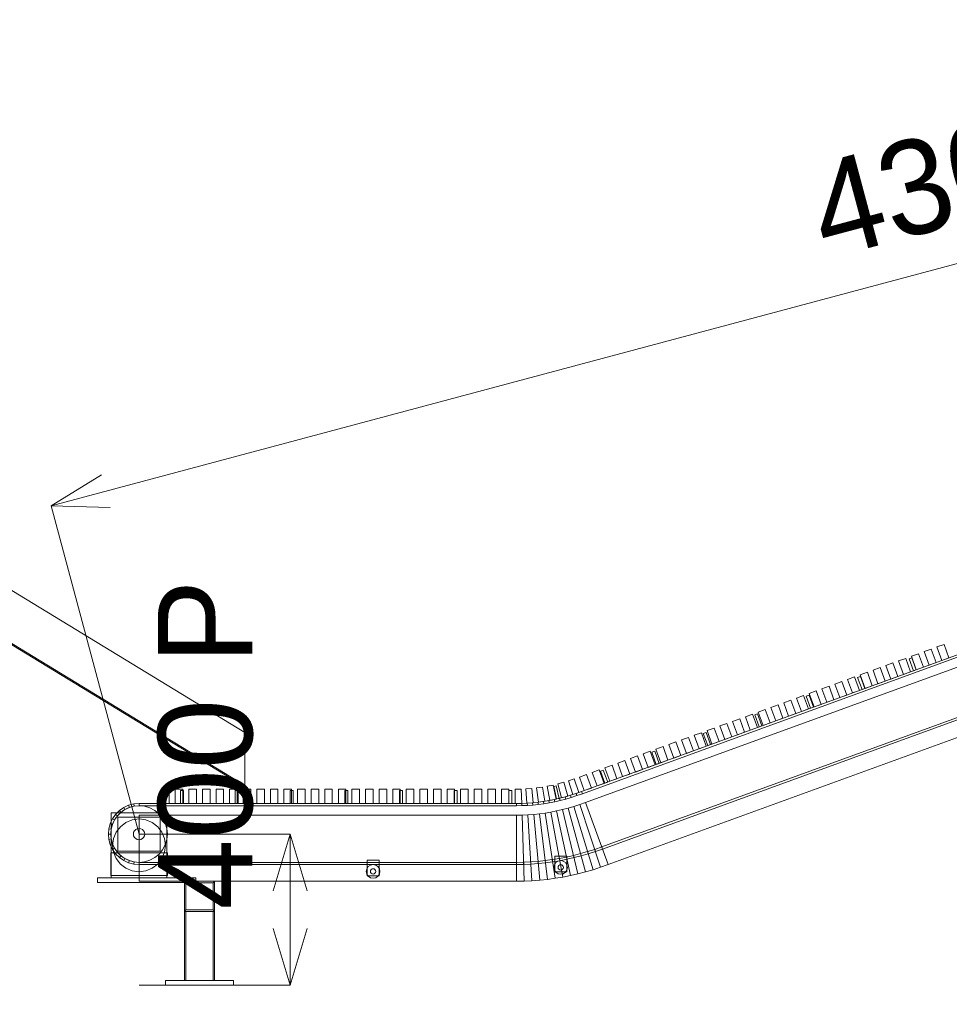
# Model space of a CAD drawing. Header units: millimetres. Extents: x -4395 to 65662, y -65530 to 6847.
# Tile 1033 of 1034: x 60745 to 63208, y -51 to 2557. Entities that reach past the tile are written whole.
import ezdxf

# ---------------------------------------------------------------- set-up
doc = ezdxf.new("R2010")
doc.units = ezdxf.units.MM
for name, color, linetype, lineweight in [('COTAS_P', 1, 'Continuous', 0), ('lateral_C04', 7, 'Continuous', 0), ('lateral_secador', 7, 'Continuous', 0)]:
    doc.layers.add(name, color=color, linetype=linetype, lineweight=lineweight)
doc.dimstyles.new('R19_100', dxfattribs={"dimtxt": 250, "dimasz": 150, "dimexe": 150, "dimexo": 80, "dimgap": 100, "dimtad": 1, "dimtih": 1, "dimtoh": 1, "dimdsep": 46, "dimcen": 0.09, "dimadec": 0, "dimazin": 0, "dimtfac": 1, "dimtdec": 4, "dimtofl": 0, "dimtmove": 0, "dimatfit": 3, "dimfxl": 1, "dimtolj": 1, "dimtzin": 0, "dimarcsym": 0})

# ---------------------------------------------------------------- blocks, each defined once
blk = doc.blocks.new('DIM_R33_13')
at = {"layer": 'COTAS_P'}
for p, q in [((60828.5, 1269.4), (64984.4, 2381.7)), ((64984.4, 2381.7), (64827.9, 2386.4)), ((64984.4, 2381.7), (64851.1, 2299.4)), ((65217.1, 1512.3), (64984.4, 2381.7)), ((60828.5, 1269.4), (60961.7, 1351.7)), ((61061.1, 400), (60828.5, 1269.4)), ((60828.5, 1269.4), (60985, 1264.7))]:
    blk.add_line(p, q, dxfattribs=at)
blk.add_text('4302.23 P', height=250, rotation=14.9832, dxfattribs=at).set_placement((62880.6, 1922.1))
blk = doc.blocks.new('DIM_R33_14')
at = {"layer": 'COTAS_P'}
for p, q in [((61061.1, 400), (61461.1, 400)), ((61461.1, 400), (61416.1, 250)), ((61461.1, 0), (61461.1, 400)), ((61461.1, 400), (61506.1, 250)), ((61461.1, 0), (61416.1, 150)), ((61461.1, 0), (61506.1, 150)), ((61061.1, 0), (61461.1, 0))]:
    blk.add_line(p, q, dxfattribs=at)
blk.add_text('400 P', height=250, rotation=90, dxfattribs=at).set_placement((61361.1, 200))
blk = doc.blocks.new('DIM_R33_30')
at = {"layer": 'COTAS_P'}
for p, q in [((112.7, 0), (112.7, -2500)), ((65298.1, 0), (65298.1, -2500)), ((112.7, -2500), (262.7, -2455)), ((65298.1, -2500), (65148.1, -2455)), ((112.7, -2500), (65298.1, -2500)), ((112.7, -2500), (262.7, -2545)), ((65298.1, -2500), (65148.1, -2545))]:
    blk.add_line(p, q, dxfattribs=at)
blk.add_text('65185.39 P', height=250, dxfattribs=at).set_placement((32705.4, -2400))

msp = doc.modelspace()

# ---------------------------------------------------------------- linework, layer by layer
at = {"layer": 'lateral_C04'}
for p, q in [((62233.43, 512.512), (65189.391, 1588.394)), ((65191.443, 1582.756), (62235.482, 506.874)), ((62244.033, 483.382), (65199.994, 1559.263)), ((62286.785, 365.92), (65242.746, 1441.802)), ((65244.799, 1436.164), (62288.838, 360.282)), ((65259.847, 1394.817), (62303.886, 318.935)), ((63141.02, 883.287), (63159.814, 890.127)), ((63172.811, 854.419), (63159.814, 890.127)), ((63174.849, 895.599), (63193.643, 902.44)), ((63174.849, 895.599), (63187.846, 859.891)), ((63206.64, 866.731), (63193.643, 902.44)), ((63073.362, 858.661), (63092.156, 865.502)), ((63105.153, 829.793), (63092.156, 865.502)), ((63101.042, 864.479), (63108.559, 867.215)), ((63101.042, 864.479), (63112.671, 832.529)), ((63107.191, 870.974), (63125.985, 877.814)), ((63107.191, 870.974), (63120.188, 835.266)), ((63120.188, 835.266), (63108.559, 867.215)), ((63138.982, 842.106), (63125.985, 877.814)), ((63141.02, 883.287), (63154.017, 847.578)), ((63206.64, 866.731), (63187.846, 859.891)), ((63005.705, 834.036), (63024.498, 840.876)), ((63037.495, 805.168), (63024.498, 840.876)), ((63039.533, 846.348), (63058.327, 853.189)), ((63039.533, 846.348), (63052.53, 810.64)), ((63071.324, 817.481), (63058.327, 853.189)), ((63073.362, 858.661), (63086.359, 822.953)), ((63120.188, 835.266), (63112.671, 832.529)), ((63138.982, 842.106), (63120.188, 835.266)), ((63172.811, 854.419), (63154.017, 847.578)), ((62938.047, 809.41), (62956.841, 816.251)), ((62938.047, 809.41), (62951.043, 773.702)), ((62969.837, 780.542), (62956.841, 816.251)), ((62964.786, 814.886), (62972.304, 817.622)), ((62964.786, 814.886), (62976.415, 782.937)), ((62971.876, 821.723), (62990.669, 828.563)), ((62971.876, 821.723), (62984.872, 786.015)), ((62983.933, 785.673), (62972.304, 817.622)), ((63003.666, 792.855), (62990.669, 828.563)), ((63005.705, 834.036), (63018.701, 798.327)), ((63071.324, 817.481), (63052.53, 810.64)), ((63105.153, 829.793), (63086.359, 822.953)), ((62870.389, 784.785), (62889.183, 791.625)), ((62870.389, 784.785), (62883.386, 749.077)), ((62902.179, 755.917), (62889.183, 791.625)), ((62904.218, 797.098), (62923.012, 803.938)), ((62904.218, 797.098), (62917.215, 761.389)), ((62936.008, 768.23), (62923.012, 803.938)), ((62983.933, 785.673), (62976.415, 782.937)), ((63003.666, 792.855), (62984.872, 786.015)), ((63037.495, 805.168), (63018.701, 798.327)), ((62802.731, 760.159), (62821.525, 767)), ((62802.731, 760.159), (62815.728, 724.451)), ((62834.522, 731.291), (62821.525, 767)), ((62828.531, 765.293), (62836.049, 768.029)), ((62828.531, 765.293), (62840.16, 733.344)), ((62847.677, 736.08), (62836.049, 768.029)), ((62836.56, 772.472), (62855.354, 779.313)), ((62836.56, 772.472), (62849.557, 736.764)), ((62868.351, 743.604), (62855.354, 779.313)), ((62936.008, 768.23), (62917.215, 761.389)), ((62969.837, 780.542), (62951.043, 773.702)), ((62735.073, 735.534), (62753.867, 742.374)), ((62735.073, 735.534), (62748.07, 699.826)), ((62766.864, 706.666), (62753.867, 742.374)), ((62768.902, 747.847), (62787.696, 754.687)), ((62768.902, 747.847), (62781.899, 712.138)), ((62800.693, 718.979), (62787.696, 754.687)), ((62834.522, 731.291), (62815.728, 724.451)), ((62847.677, 736.08), (62840.16, 733.344)), ((62868.351, 743.604), (62849.557, 736.764)), ((62902.179, 755.917), (62883.386, 749.077)), ((62633.586, 698.596), (62652.38, 705.436)), ((62665.377, 669.728), (62652.38, 705.436)), ((62667.415, 710.908), (62686.209, 717.749)), ((62667.415, 710.908), (62680.412, 675.2)), ((62699.206, 682.041), (62686.209, 717.749)), ((62692.276, 715.7), (62699.793, 718.436)), ((62692.276, 715.7), (62703.904, 683.751)), ((62711.422, 686.487), (62699.793, 718.436)), ((62701.244, 723.221), (62720.038, 730.062)), ((62701.244, 723.221), (62714.241, 687.513)), ((62733.035, 694.353), (62720.038, 730.062)), ((62766.864, 706.666), (62748.07, 699.826)), ((62800.693, 718.979), (62781.899, 712.138)), ((62565.928, 673.97), (62584.722, 680.811)), ((62597.719, 645.102), (62584.722, 680.811)), ((62599.757, 686.283), (62618.551, 693.123)), ((62599.757, 686.283), (62612.754, 650.575)), ((62631.548, 657.415), (62618.551, 693.123)), ((62633.586, 698.596), (62646.583, 662.887)), ((62699.206, 682.041), (62680.412, 675.2)), ((62711.422, 686.487), (62703.904, 683.751)), ((62733.035, 694.353), (62714.241, 687.513)), ((62498.271, 649.345), (62517.064, 656.185)), ((62530.061, 620.477), (62517.064, 656.185)), ((62532.099, 661.658), (62550.893, 668.498)), ((62532.099, 661.658), (62545.096, 625.949)), ((62563.89, 632.79), (62550.893, 668.498)), ((62556.02, 666.107), (62563.538, 668.843)), ((62556.02, 666.107), (62567.649, 634.158)), ((62575.166, 636.894), (62563.538, 668.843)), ((62565.928, 673.97), (62578.925, 638.262)), ((62631.548, 657.415), (62612.754, 650.575)), ((62665.377, 669.728), (62646.583, 662.887)), ((62430.613, 624.719), (62449.407, 631.56)), ((62462.403, 595.852), (62449.407, 631.56)), ((62464.442, 637.032), (62483.235, 643.873)), ((62464.442, 637.032), (62477.438, 601.324)), ((62496.232, 608.164), (62483.235, 643.873)), ((62498.271, 649.345), (62511.267, 613.637)), ((62563.89, 632.79), (62545.096, 625.949)), ((62575.166, 636.894), (62567.649, 634.158)), ((62597.719, 645.102), (62578.925, 638.262)), ((62362.955, 600.094), (62381.749, 606.934)), ((62362.955, 600.094), (62375.952, 564.386)), ((62394.745, 571.226), (62381.749, 606.934)), ((62396.784, 612.407), (62415.578, 619.247)), ((62396.784, 612.407), (62409.781, 576.698)), ((62428.574, 583.539), (62415.578, 619.247)), ((62419.765, 616.514), (62427.282, 619.251)), ((62419.765, 616.514), (62431.393, 584.565)), ((62438.911, 587.301), (62427.282, 619.251)), ((62430.613, 624.719), (62443.609, 589.011)), ((62496.232, 608.164), (62477.438, 601.324)), ((62530.061, 620.477), (62511.267, 613.637)), ((62295.297, 575.469), (62314.091, 582.309)), ((62295.297, 575.469), (62308.294, 539.76)), ((62327.088, 546.601), (62314.091, 582.309)), ((62329.126, 587.781), (62347.92, 594.622)), ((62329.126, 587.781), (62342.123, 552.073)), ((62360.916, 558.913), (62347.92, 594.622)), ((62428.574, 583.539), (62409.781, 576.698)), ((62438.911, 587.301), (62431.393, 584.565)), ((62462.403, 595.852), (62443.609, 589.011)), ((62227.639, 550.843), (62246.433, 557.683)), ((62227.639, 550.843), (62240.636, 515.135)), ((62259.43, 521.975), (62246.433, 557.683)), ((62261.468, 563.156), (62280.262, 569.996)), ((62261.468, 563.156), (62274.465, 527.447)), ((62293.259, 534.288), (62280.262, 569.996)), ((62283.509, 566.921), (62291.027, 569.658)), ((62283.509, 566.921), (62295.138, 534.972)), ((62302.656, 537.708), (62291.027, 569.658)), ((62360.916, 558.913), (62342.123, 552.073)), ((62394.745, 571.226), (62375.952, 564.386)), ((62114.384, 522.29), (62130.022, 524.502)), ((62114.384, 522.29), (62119.039, 484.576)), ((62136.006, 486.976), (62130.022, 524.502)), ((62142.518, 526.674), (62158.124, 529.889)), ((62142.518, 526.674), (62149.544, 489.329)), ((62166.423, 492.806), (62158.124, 529.889)), ((62159.784, 526.162), (62166.066, 527.624)), ((62159.784, 526.162), (62167.266, 492.996)), ((62173.993, 494.561), (62166.066, 527.624)), ((62170.585, 532.854), (62186.132, 537.048)), ((62170.585, 532.854), (62179.875, 496.007)), ((62196.625, 500.525), (62186.132, 537.048)), ((62198.54, 540.785), (62214.009, 545.928)), ((62198.54, 540.785), (62209.962, 504.543)), ((62226.553, 510.058), (62214.009, 545.928)), ((62259.43, 521.975), (62240.636, 515.135)), ((62293.259, 534.288), (62274.465, 527.447)), ((62302.656, 537.708), (62295.138, 534.972)), ((62327.088, 546.601), (62308.294, 539.76)), ((61121.134, 519), (61121.134, 481)), ((61121.134, 519), (61141.134, 519)), ((61141.134, 481), (61141.134, 519)), ((61157.134, 519), (61157.134, 481)), ((61157.134, 519), (61177.134, 519)), ((61171.134, 515), (61171.134, 481)), ((61171.134, 515), (61179.134, 515)), ((61177.134, 481), (61177.134, 519)), ((61179.134, 481), (61179.134, 515)), ((61193.134, 519), (61193.134, 481)), ((61193.134, 519), (61213.134, 519)), ((61213.134, 481), (61213.134, 519)), ((61229.134, 519), (61229.134, 481)), ((61229.134, 519), (61249.134, 519)), ((61249.134, 481), (61249.134, 519)), ((61265.134, 519), (61265.134, 481)), ((61265.134, 519), (61285.134, 519)), ((61285.134, 481), (61285.134, 519)), ((61301.134, 519), (61301.134, 481)), ((61301.134, 519), (61321.134, 519)), ((61316.134, 515), (61316.134, 481)), ((61316.134, 515), (61324.134, 515)), ((61321.134, 481), (61321.134, 519)), ((61324.134, 481), (61324.134, 515)), ((61337.134, 519), (61337.134, 481)), ((61337.134, 519), (61357.134, 519)), ((61357.134, 481), (61357.134, 519)), ((61373.134, 519), (61373.134, 481)), ((61373.134, 519), (61393.134, 519)), ((61393.134, 481), (61393.134, 519)), ((61409.134, 519), (61409.134, 481)), ((61409.134, 519), (61429.134, 519)), ((61429.134, 481), (61429.134, 519)), ((61445.134, 519), (61445.134, 481)), ((61445.134, 519), (61465.134, 519)), ((61461.134, 515), (61461.134, 481)), ((61461.134, 515), (61469.134, 515)), ((61465.134, 481), (61465.134, 519)), ((61469.134, 481), (61469.134, 515)), ((61481.134, 519), (61481.134, 481)), ((61481.134, 519), (61501.134, 519)), ((61501.134, 481), (61501.134, 519)), ((61517.134, 519), (61517.134, 481)), ((61517.134, 519), (61537.134, 519)), ((61537.134, 481), (61537.134, 519)), ((61553.134, 519), (61553.134, 481)), ((61553.134, 519), (61573.134, 519)), ((61573.134, 481), (61573.134, 519)), ((61589.134, 519), (61589.134, 481)), ((61589.134, 519), (61609.134, 519)), ((61606.134, 515), (61606.134, 481)), ((61606.134, 515), (61614.134, 515)), ((61609.134, 481), (61609.134, 519)), ((61614.134, 481), (61614.134, 515)), ((61625.134, 519), (61625.134, 481)), ((61625.134, 519), (61645.134, 519)), ((61645.134, 481), (61645.134, 519)), ((61661.134, 519), (61661.134, 481)), ((61661.134, 519), (61681.134, 519)), ((61681.134, 481), (61681.134, 519)), ((61697.134, 519), (61697.134, 481)), ((61697.134, 519), (61717.134, 519)), ((61717.134, 481), (61717.134, 519)), ((61733.134, 519), (61733.134, 481)), ((61733.134, 519), (61753.134, 519)), ((61751.134, 515), (61751.134, 481)), ((61751.134, 515), (61759.134, 515)), ((61753.134, 481), (61753.134, 519)), ((61759.134, 481), (61759.134, 515)), ((61769.134, 519), (61769.134, 481)), ((61769.134, 519), (61789.134, 519)), ((61789.134, 481), (61789.134, 519)), ((61805.134, 519), (61805.134, 481)), ((61805.134, 519), (61825.134, 519)), ((61825.134, 481), (61825.134, 519)), ((61841.134, 519), (61841.134, 481)), ((61841.134, 519), (61861.134, 519)), ((61861.134, 481), (61861.134, 519)), ((61877.134, 519), (61877.134, 481)), ((61877.134, 519), (61897.134, 519)), ((61896.134, 515), (61896.134, 481)), ((61896.134, 515), (61904.134, 515)), ((61897.134, 481), (61897.134, 519)), ((61904.134, 481), (61904.134, 515)), ((61913.134, 519), (61913.134, 481)), ((61913.134, 519), (61933.134, 519)), ((61933.134, 481), (61933.134, 519)), ((61949.134, 519), (61949.134, 481)), ((61949.134, 519), (61969.134, 519)), ((61969.134, 481), (61969.134, 519)), ((61985.134, 519), (61985.134, 481)), ((61985.134, 519), (62005.134, 519)), ((62005.134, 481), (62005.134, 519)), ((62021.134, 519), (62021.134, 481)), ((62021.134, 519), (62041.134, 519)), ((62041.134, 481), (62041.134, 519)), ((62041.134, 515), (62041.134, 481)), ((62041.134, 515), (62049.134, 515)), ((62049.134, 481), (62049.134, 515)), ((62057.134, 519), (62073.668, 519.182)), ((62057.134, 519), (62057.134, 481)), ((62074.774, 481.199), (62073.668, 519.182)), ((62086.197, 519.729), (62101.862, 520.925)), ((62086.197, 519.729), (62088.405, 481.794)), ((62105.437, 483.094), (62101.862, 520.925)), ((62175.367, 494.892), (62189.803, 498.614)), ((62196.625, 500.525), (62179.875, 496.007)), ((62189.803, 498.614), (62204.29, 502.789)), ((62191.383, 492.826), (62189.803, 498.614)), ((62206.032, 497.047), (62191.383, 492.826)), ((62204.29, 502.789), (62218.832, 507.42)), ((62206.032, 497.047), (62204.29, 502.789)), ((62220.731, 501.728), (62206.032, 497.047)), ((62226.553, 510.058), (62209.962, 504.543)), ((62218.832, 507.42), (62233.43, 512.512)), ((62220.731, 501.728), (62218.832, 507.42)), ((62235.482, 506.874), (62220.731, 501.728)), ((62235.482, 506.874), (62233.43, 512.512)), ((61020.634, 470.148), (61009.068, 462.05)), ((61033.43, 476.115), (61020.634, 470.148)), ((61020.634, 470.148), (61023.634, 464.952)), ((61023.634, 464.952), (61035.482, 470.477)), ((61046.502, 473.559), (61032.433, 469.291)), ((61047.068, 479.769), (61033.43, 476.115)), ((61033.43, 476.115), (61035.482, 470.477)), ((61035.482, 470.477), (61048.11, 473.861)), ((61061.134, 475), (61046.502, 473.559)), ((61061.134, 481), (61047.068, 479.769)), ((61047.068, 479.769), (61048.11, 473.861)), ((61048.11, 473.861), (61061.134, 475)), ((61061.134, 481), (61061.134, 475)), ((61061.134, 481), (62061.134, 481)), ((62061.134, 475), (61061.134, 475)), ((61075.766, 473.559), (61061.134, 475)), ((61089.835, 469.291), (61075.766, 473.559)), ((61141.134, 481), (61121.134, 481)), ((61177.134, 481), (61157.134, 481)), ((61179.134, 481), (61171.134, 481)), ((61213.134, 481), (61193.134, 481)), ((61249.134, 481), (61229.134, 481)), ((61285.134, 481), (61265.134, 481)), ((61321.134, 481), (61301.134, 481)), ((61324.134, 481), (61316.134, 481)), ((61357.134, 481), (61337.134, 481)), ((61393.134, 481), (61373.134, 481)), ((61429.134, 481), (61409.134, 481)), ((61465.134, 481), (61445.134, 481)), ((61469.134, 481), (61461.134, 481)), ((61501.134, 481), (61481.134, 481)), ((61537.134, 481), (61517.134, 481)), ((61573.134, 481), (61553.134, 481)), ((61609.134, 481), (61589.134, 481)), ((61614.134, 481), (61606.134, 481)), ((61645.134, 481), (61625.134, 481)), ((61681.134, 481), (61661.134, 481)), ((61717.134, 481), (61697.134, 481)), ((61753.134, 481), (61733.134, 481)), ((61759.134, 481), (61751.134, 481)), ((61789.134, 481), (61769.134, 481)), ((61825.134, 481), (61805.134, 481)), ((61861.134, 481), (61841.134, 481)), ((61897.134, 481), (61877.134, 481)), ((61904.134, 481), (61896.134, 481)), ((61933.134, 481), (61913.134, 481)), ((61969.134, 481), (61949.134, 481)), ((62005.134, 481), (61985.134, 481)), ((62041.134, 481), (62021.134, 481)), ((62049.134, 481), (62041.134, 481)), ((62074.774, 481.199), (62057.134, 481)), ((62061.134, 481), (62075.345, 481.216)), ((62061.134, 475), (62061.134, 481)), ((62075.527, 475.218), (62061.134, 475)), ((62075.345, 481.216), (62089.563, 481.862)), ((62075.527, 475.218), (62075.345, 481.216)), ((62089.926, 475.873), (62075.527, 475.218)), ((62105.437, 483.094), (62088.405, 481.794)), ((62089.563, 481.862), (62103.794, 482.942)), ((62089.926, 475.873), (62089.563, 481.862)), ((62104.338, 476.966), (62089.926, 475.873)), ((62103.794, 482.942), (62118.045, 484.454)), ((62104.338, 476.966), (62103.794, 482.942)), ((62118.768, 478.498), (62104.338, 476.966)), ((62118.045, 484.454), (62132.322, 486.403)), ((62118.768, 478.498), (62118.045, 484.454)), ((62133.222, 480.471), (62118.768, 478.498)), ((62136.006, 486.976), (62119.039, 484.576)), ((62132.322, 486.403), (62146.631, 488.79)), ((62133.222, 480.471), (62132.322, 486.403)), ((62147.706, 482.887), (62133.222, 480.471)), ((62146.631, 488.79), (62160.978, 491.619)), ((62147.706, 482.887), (62146.631, 488.79)), ((62162.224, 485.75), (62147.706, 482.887)), ((62166.423, 492.806), (62149.544, 489.329)), ((62160.978, 491.619), (62175.367, 494.892)), ((62162.224, 485.75), (62160.978, 491.619)), ((62176.782, 489.061), (62162.224, 485.75)), ((62173.993, 494.561), (62167.266, 492.996)), ((62176.782, 489.061), (62175.367, 494.892)), ((62191.383, 492.826), (62176.782, 489.061)), ((62197.967, 468.708), (62213.288, 473.123)), ((62213.288, 473.123), (62228.643, 478.013)), ((62264.082, 305.657), (62213.288, 473.123)), ((62228.643, 478.013), (62244.033, 483.382)), ((62284.028, 312.009), (62228.643, 478.013)), ((62303.886, 318.935), (62244.033, 483.382)), ((60987.134, 456), (61135.134, 456)), ((60987.134, 456), (60987.134, 284)), ((60999.084, 452.066), (60990.986, 440.5)), ((60996.182, 437.5), (61003.681, 448.209)), ((61008.101, 453.033), (60998.774, 441.668)), ((61009.068, 462.05), (60999.084, 452.066)), ((60999.084, 452.066), (61003.681, 448.209)), ((61003.681, 448.209), (61012.925, 457.453)), ((61005.134, 445), (61117.134, 445)), ((61005.134, 445), (61005.134, 355)), ((61019.466, 462.36), (61008.101, 453.033)), ((61009.068, 462.05), (61012.925, 457.453)), ((61012.925, 457.453), (61023.634, 464.952)), ((61032.433, 469.291), (61019.466, 462.36)), ((61061.134, 450), (61061.134, 275)), ((61061.134, 450), (62061.134, 450)), ((61102.802, 462.36), (61089.835, 469.291)), ((61114.167, 453.033), (61102.802, 462.36)), ((61123.494, 441.668), (61114.167, 453.033)), ((61117.134, 355), (61117.134, 445)), ((61135.134, 284), (61135.134, 456)), ((62061.134, 450), (62076.285, 450.23)), ((62061.134, 275), (62061.134, 450)), ((62076.285, 450.23), (62091.44, 450.919)), ((62081.59, 275.31), (62076.285, 450.23)), ((62091.44, 450.919), (62106.603, 452.069)), ((62102.036, 276.24), (62091.44, 450.919)), ((62106.603, 452.069), (62121.779, 453.68)), ((62122.461, 277.789), (62106.603, 452.069)), ((62121.779, 453.68), (62136.97, 455.754)), ((62142.856, 279.954), (62121.779, 453.68)), ((62136.97, 455.754), (62152.182, 458.291)), ((62163.21, 282.732), (62136.97, 455.754)), ((62152.182, 458.291), (62167.416, 461.295)), ((62183.514, 286.119), (62152.182, 458.291)), ((62167.416, 461.295), (62182.677, 464.766)), ((62203.761, 290.111), (62167.416, 461.295)), ((62182.677, 464.766), (62197.967, 468.708)), ((62223.943, 294.701), (62182.677, 464.766)), ((62244.052, 299.886), (62197.967, 468.708)), ((60985.019, 427.704), (60981.364, 414.066)), ((60990.986, 440.5), (60985.019, 427.704)), ((60985.019, 427.704), (60990.657, 425.652)), ((60987.273, 413.024), (60990.657, 425.652)), ((60991.843, 428.701), (60987.575, 414.632)), ((60990.657, 425.652), (60996.182, 437.5)), ((60990.986, 440.5), (60996.182, 437.5)), ((60998.774, 441.668), (60991.843, 428.701)), ((61011.636, 419.497), (61000.512, 405)), ((61026.134, 430.622), (61011.636, 419.497)), ((61043.017, 437.615), (61026.134, 430.622)), ((61061.134, 440), (61043.017, 437.615)), ((61079.251, 437.615), (61061.134, 440)), ((61096.134, 430.622), (61079.251, 437.615)), ((61110.631, 419.497), (61096.134, 430.622)), ((61121.756, 405), (61110.631, 419.497)), ((61130.425, 428.701), (61123.494, 441.668)), ((61134.693, 414.632), (61130.425, 428.701)), ((60981.364, 414.066), (60980.134, 400)), ((60980.134, 400), (60986.134, 400)), ((60980.134, 400), (60981.364, 385.934)), ((60981.364, 414.066), (60987.273, 413.024)), ((60987.575, 414.632), (60986.134, 400)), ((60986.134, 400), (60987.273, 413.024)), ((60986.134, 400), (60987.575, 385.368)), ((60987.273, 386.976), (60986.134, 400)), ((61000.512, 405), (60993.519, 388.117)), ((61046.868, 404.635), (61046.134, 400)), ((61046.134, 400), (61046.868, 395.365)), ((61048.999, 408.817), (61046.868, 404.635)), ((61046.868, 395.365), (61048.999, 391.183)), ((61052.317, 412.135), (61048.999, 408.817)), ((61056.499, 414.266), (61052.317, 412.135)), ((61061.134, 415), (61056.499, 414.266)), ((61065.769, 414.266), (61061.134, 415)), ((61069.951, 412.135), (61065.769, 414.266)), ((61073.269, 408.817), (61069.951, 412.135)), ((61075.4, 404.635), (61073.269, 408.817)), ((61073.269, 391.183), (61075.4, 395.365)), ((61076.134, 400), (61075.4, 404.635)), ((61075.4, 395.365), (61076.134, 400)), ((61128.749, 388.117), (61121.756, 405)), ((61136.134, 400), (61134.693, 414.632)), ((61134.693, 385.368), (61136.134, 400)), ((60981.364, 385.934), (60987.273, 386.976)), ((60981.364, 385.934), (60985.019, 372.296)), ((60985.019, 372.296), (60990.657, 374.348)), ((60985.019, 372.296), (60990.986, 359.5)), ((60990.657, 374.348), (60987.273, 386.976)), ((60987.575, 385.368), (60991.843, 371.299)), ((60996.182, 362.5), (60990.657, 374.348)), ((60993.519, 388.117), (60991.134, 370)), ((60991.134, 370), (60993.519, 351.883)), ((60991.843, 371.299), (60998.774, 358.332)), ((61048.999, 391.183), (61052.317, 387.865)), ((61052.317, 387.865), (61056.499, 385.734)), ((61056.499, 385.734), (61061.134, 385)), ((61061.134, 385), (61065.769, 385.734)), ((61065.769, 385.734), (61069.951, 387.865)), ((61069.951, 387.865), (61073.269, 391.183)), ((61123.494, 358.332), (61130.425, 371.299)), ((61131.134, 370), (61128.749, 388.117)), ((61128.749, 351.883), (61131.134, 370)), ((61130.425, 371.299), (61134.693, 385.368)), ((62268.204, 359.439), (62286.785, 365.92)), ((62288.838, 360.282), (62286.785, 365.92)), ((60986.134, 350), (61136.134, 350)), ((60986.134, 350), (60986.134, 290)), ((60990.986, 359.5), (60996.182, 362.5)), ((60990.986, 359.5), (60999.084, 347.934)), ((60993.519, 351.883), (61000.512, 335)), ((61003.681, 351.791), (60996.182, 362.5)), ((60998.774, 358.332), (61008.101, 346.967)), ((60999.084, 347.934), (61003.681, 351.791)), ((60999.084, 347.934), (61009.068, 337.95)), ((61012.925, 342.547), (61003.681, 351.791)), ((61005.134, 355), (61117.134, 355)), ((61008.101, 346.967), (61019.466, 337.64)), ((61009.068, 337.95), (61012.925, 342.547)), ((61023.634, 335.048), (61012.925, 342.547)), ((61102.802, 337.64), (61114.167, 346.967)), ((61114.167, 346.967), (61123.494, 358.332)), ((61121.756, 335), (61128.749, 351.883)), ((61136.134, 290), (61136.134, 350)), ((62162.223, 341.583), (62194.223, 341.583)), ((62162.223, 341.583), (62162.223, 299.583)), ((62193.377, 339.02), (62212.153, 343.291)), ((62194.223, 299.583), (62194.223, 341.583)), ((62212.153, 343.291), (62230.885, 348.121)), ((62213.567, 337.461), (62212.153, 343.291)), ((62232.465, 342.332), (62213.567, 337.461)), ((62230.885, 348.121), (62249.569, 353.504)), ((62232.465, 342.332), (62230.885, 348.121)), ((62251.311, 347.763), (62232.465, 342.332)), ((62249.569, 353.504), (62268.204, 359.439)), ((62251.311, 347.763), (62249.569, 353.504)), ((62270.103, 353.747), (62251.311, 347.763)), ((62270.103, 353.747), (62268.204, 359.439)), ((62288.838, 360.282), (62270.103, 353.747)), ((61000.512, 335), (61011.636, 320.503)), ((61009.068, 337.95), (61020.634, 329.852)), ((61011.636, 320.503), (61026.134, 309.378)), ((61019.466, 337.64), (61032.433, 330.709)), ((61020.634, 329.852), (61023.634, 335.048)), ((61020.634, 329.852), (61033.43, 323.885)), ((61035.482, 329.523), (61023.634, 335.048)), ((61032.433, 330.709), (61046.502, 326.441)), ((61033.43, 323.885), (61035.482, 329.523)), ((61033.43, 323.885), (61047.068, 320.231)), ((61048.11, 326.139), (61035.482, 329.523)), ((61046.502, 326.441), (61061.134, 325)), ((61047.068, 320.231), (61048.11, 326.139)), ((61047.068, 320.231), (61061.134, 319)), ((61061.134, 325), (61048.11, 326.139)), ((61061.134, 325), (61075.766, 326.441)), ((61061.134, 325), (61061.134, 319)), ((61061.134, 325), (62061.134, 325)), ((62061.134, 319), (61061.134, 319)), ((61075.766, 326.441), (61089.835, 330.709)), ((61089.835, 330.709), (61102.802, 337.64)), ((61096.134, 309.378), (61110.631, 320.503)), ((61110.631, 320.503), (61121.756, 335)), ((61668.406, 313.728), (61664.504, 307.888)), ((61665.134, 331), (61697.134, 331)), ((61665.134, 331), (61665.134, 289)), ((61674.246, 317.63), (61668.406, 313.728)), ((61681.134, 319), (61674.246, 317.63)), ((61688.022, 317.63), (61681.134, 319)), ((61693.862, 313.728), (61688.022, 317.63)), ((61697.764, 307.888), (61693.862, 313.728)), ((61697.134, 289), (61697.134, 331)), ((62061.134, 325), (62080.074, 325.287)), ((62061.134, 319), (62061.134, 325)), ((62080.256, 319.29), (62061.134, 319)), ((62080.074, 325.287), (62099.008, 326.149)), ((62080.256, 319.29), (62080.074, 325.287)), ((62099.372, 320.16), (62080.256, 319.29)), ((62099.008, 326.149), (62117.93, 327.583)), ((62099.372, 320.16), (62099.008, 326.149)), ((62118.474, 321.608), (62099.372, 320.16)), ((62117.93, 327.583), (62136.834, 329.59)), ((62118.474, 321.608), (62117.93, 327.583)), ((62137.556, 323.634), (62118.474, 321.608)), ((62136.834, 329.59), (62155.713, 332.167)), ((62137.556, 323.634), (62136.834, 329.59)), ((62156.612, 326.235), (62137.556, 323.634)), ((62155.713, 332.167), (62174.562, 335.311)), ((62156.612, 326.235), (62155.713, 332.167)), ((62175.636, 329.408), (62156.612, 326.235)), ((62161.593, 318.472), (62160.223, 311.583)), ((62165.495, 324.311), (62161.593, 318.472)), ((62171.335, 328.213), (62165.495, 324.311)), ((62171.756, 314.262), (62171.223, 311.583)), ((62178.223, 329.583), (62171.335, 328.213)), ((62173.273, 316.533), (62171.756, 314.262)), ((62175.544, 318.051), (62173.273, 316.533)), ((62174.562, 335.311), (62193.377, 339.02)), ((62175.636, 329.408), (62174.562, 335.311)), ((62178.223, 318.583), (62175.544, 318.051)), ((62194.623, 333.151), (62175.636, 329.408)), ((62185.111, 328.213), (62178.223, 329.583)), ((62180.902, 318.051), (62178.223, 318.583)), ((62183.173, 316.533), (62180.902, 318.051)), ((62184.69, 314.262), (62183.173, 316.533)), ((62185.223, 311.583), (62184.69, 314.262)), ((62190.951, 324.311), (62185.111, 328.213)), ((62194.853, 318.472), (62190.951, 324.311)), ((62194.623, 333.151), (62193.377, 339.02)), ((62213.567, 337.461), (62194.623, 333.151)), ((62196.223, 311.583), (62194.853, 318.472)), ((62303.886, 318.935), (62284.028, 312.009)), ((60986.134, 290), (61136.134, 290)), ((61026.134, 309.378), (61043.017, 302.385)), ((61043.017, 302.385), (61061.134, 300)), ((61061.134, 300), (61079.251, 302.385)), ((61079.251, 302.385), (61096.134, 309.378)), ((61664.504, 307.888), (61663.134, 301)), ((61663.134, 301), (61664.504, 294.112)), ((61664.504, 294.112), (61668.406, 288.272)), ((61665.134, 289), (61697.134, 289)), ((61668.406, 288.272), (61674.246, 284.37)), ((61674.667, 303.679), (61674.134, 301)), ((61674.134, 301), (61674.667, 298.321)), ((61676.184, 305.95), (61674.667, 303.679)), ((61674.667, 298.321), (61676.184, 296.05)), ((61678.455, 307.467), (61676.184, 305.95)), ((61676.184, 296.05), (61678.455, 294.533)), ((61681.134, 308), (61678.455, 307.467)), ((61678.455, 294.533), (61681.134, 294)), ((61683.813, 307.467), (61681.134, 308)), ((61681.134, 294), (61683.813, 294.533)), ((61686.084, 305.95), (61683.813, 307.467)), ((61683.813, 294.533), (61686.084, 296.05)), ((61687.601, 303.679), (61686.084, 305.95)), ((61686.084, 296.05), (61687.601, 298.321)), ((61688.134, 301), (61687.601, 303.679)), ((61687.601, 298.321), (61688.134, 301)), ((61688.022, 284.37), (61693.862, 288.272)), ((61693.862, 288.272), (61697.764, 294.112)), ((61699.134, 301), (61697.764, 307.888)), ((61697.764, 294.112), (61699.134, 301)), ((62160.223, 311.583), (62161.593, 304.695)), ((62161.593, 304.695), (62165.495, 298.856)), ((62162.223, 299.583), (62194.223, 299.583)), ((62165.495, 298.856), (62171.335, 294.954)), ((62171.223, 311.583), (62171.756, 308.905)), ((62171.335, 294.954), (62178.223, 293.583)), ((62171.756, 308.905), (62173.273, 306.634)), ((62173.273, 306.634), (62175.544, 305.116)), ((62175.544, 305.116), (62178.223, 304.583)), ((62178.223, 304.583), (62180.902, 305.116)), ((62178.223, 293.583), (62185.111, 294.954)), ((62180.902, 305.116), (62183.173, 306.634)), ((62183.173, 306.634), (62184.69, 308.905)), ((62203.761, 290.111), (62183.514, 286.119)), ((62184.69, 308.905), (62185.223, 311.583)), ((62185.111, 294.954), (62190.951, 298.856)), ((62190.951, 298.856), (62194.853, 304.695)), ((62194.853, 304.695), (62196.223, 311.583)), ((62223.943, 294.701), (62203.761, 290.111)), ((62244.052, 299.886), (62223.943, 294.701)), ((62264.082, 305.657), (62244.052, 299.886)), ((62284.028, 312.009), (62264.082, 305.657)), ((60951.134, 284), (61211.134, 284)), ((60951.134, 284), (60951.134, 272)), ((60951.134, 272), (61211.134, 272)), ((60987.134, 284), (61135.134, 284)), ((62061.134, 275), (61061.134, 275)), ((61261.134, 275), (61181.134, 275)), ((61185.134, 271), (61181.134, 275)), ((61181.134, 275), (61181.134, 195)), ((61257.134, 271), (61185.134, 271)), ((61185.134, 271), (61185.134, 199)), ((61211.134, 272), (61211.134, 284)), ((61257.134, 271), (61261.134, 275)), ((61257.134, 199), (61257.134, 271)), ((61261.134, 195), (61261.134, 275)), ((61674.246, 284.37), (61681.134, 283)), ((61681.134, 283), (61688.022, 284.37)), ((62081.59, 275.31), (62061.134, 275)), ((62102.036, 276.24), (62081.59, 275.31)), ((62122.461, 277.789), (62102.036, 276.24)), ((62142.856, 279.954), (62122.461, 277.789)), ((62163.21, 282.732), (62142.856, 279.954)), ((62183.514, 286.119), (62163.21, 282.732)), ((61181.134, 195), (61185.134, 199)), ((61261.134, 195), (61181.134, 195)), ((61181.134, 195), (61181.134, 12)), ((61185.134, 195), (61181.134, 195)), ((61185.134, 199), (61257.134, 199)), ((61185.134, 12), (61185.134, 195)), ((61185.134, 195), (61257.134, 195)), ((61257.134, 199), (61261.134, 195)), ((61257.134, 195), (61257.134, 12)), ((61261.134, 195), (61257.134, 195)), ((61261.134, 12), (61261.134, 195)), ((61131.134, 12), (61311.134, 12)), ((61131.134, 12), (61131.134, 0)), ((61131.134, 0), (61311.134, 0)), ((61181.134, 12), (61261.134, 12)), ((61181.134, 12), (61185.134, 12)), ((61257.134, 12), (61185.134, 12)), ((61257.134, 12), (61261.134, 12)), ((61311.134, 0), (61311.134, 12))]:
    msp.add_line(p, q, dxfattribs=at)
at = {"layer": 'lateral_secador'}
for p, q in [((61341.134, 669), (60486.134, 1190)), ((60486.134, 1050), (61341.134, 529)), ((60486.134, 1046), (61341.134, 525)), ((61341.134, 529), (61341.134, 669)), ((61341.134, 525), (61341.134, 529))]:
    msp.add_line(p, q, dxfattribs=at)

# ---------------------------------------------------------------- dimensions: what is measured, and where the dimension line sits
at = {"layer": 'COTAS_P'}
for p1, p2, distance, picture, middle in [((61061.134, 400), (65217.095, 1512.279), 900, 'DIM_R33_13', (62906.432, 1825.541)), ((61061.134, 0), (61061.134, 400), -400, 'DIM_R33_14', (61461.134, 200)), ((112.7, 0), (65298.0949, 0), -2500, 'DIM_R33_30', (32705.3975, -2500))]:
    dim = msp.add_aligned_dim(p1=p1, p2=p2, distance=distance, text='<> P', dimstyle='R19_100', dxfattribs=at)
    dim.commit()
    dim.dimension.update_dxf_attribs({"geometry": picture, "text_midpoint": middle})

doc.saveas('drawing.dxf')
